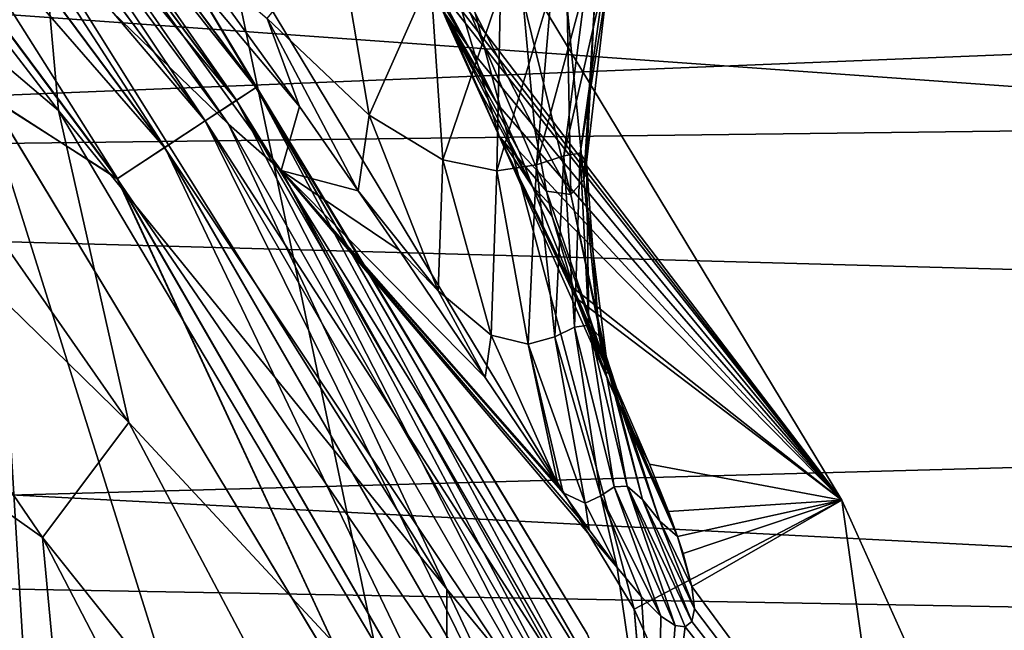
# Model space of a CAD drawing. Header units: millimetres. Extents: x -100 to 100, y -64 to 136.
# Tile 513 of 530: x 11.05 to 13.15, y 74.44 to 75.75. Entities that reach past the tile are written whole.
import ezdxf

# ---------------------------------------------------------------- set-up
doc = ezdxf.new("R2010")
doc.units = ezdxf.units.MM
doc.header["$LTSCALE"] = 159.143519
for name, color, linetype in [('22', 7, 'CONTINUOUS'), ('230', 7, 'CONTINUOUS'), ('241', 7, 'CONTINUOUS'), ('242', 7, 'CONTINUOUS'), ('247', 7, 'CONTINUOUS'), ('255', 7, 'CONTINUOUS'), ('271', 7, 'CONTINUOUS'), ('275', 7, 'CONTINUOUS'), ('281', 7, 'CONTINUOUS'), ('374', 7, 'CONTINUOUS'), ('375', 7, 'CONTINUOUS'), ('381', 7, 'CONTINUOUS'), ('383', 7, 'CONTINUOUS'), ('397', 7, 'CONTINUOUS'), ('407', 7, 'CONTINUOUS'), ('412', 7, 'CONTINUOUS'), ('437', 7, 'CONTINUOUS')]:
    doc.layers.add(name, color=color, linetype=linetype)

msp = doc.modelspace()

# ---------------------------------------------------------------- linework, layer by layer
at = {"layer": '22', "color": 7, "linetype": 'CONTINUOUS', "true_color": 0x8c979c}
for points in [[(11.1364, 75.5524, -16.1953), (10.1466, 76.8376, -16.1953), (11.1052, 75.904, -15.8635), (11.1364, 75.5524, -16.1953)], [(10.1466, 76.8376, -16.1953), (11.1364, 75.5524, -16.1953), (10.3665, 76.2069, -16.4886), (10.1466, 76.8376, -16.1953)], [(11.4985, 75.5228, -15.5048), (11.1052, 75.904, -15.8635), (10.537, 76.8193, -15.5048), (11.4985, 75.5228, -15.5048)], [(11.4985, 75.5228, -15.5048), (10.537, 76.8193, -15.5048), (10.6425, 76.7565, -15.1345), (11.4985, 75.5228, -15.5048)], [(11.611, 75.4245, -15.1345), (11.4985, 75.5228, -15.5048), (10.6425, 76.7565, -15.1345), (11.611, 75.4245, -15.1345)], [(10.3665, 76.2069, -16.4886), (11.2865, 74.8871, -16.4886), (10.2287, 75.9213, -16.7331), (10.3665, 76.2069, -16.4886)], [(10.3665, 76.2069, -16.4886), (11.1364, 75.5524, -16.1953), (11.2865, 74.8871, -16.4886), (10.3665, 76.2069, -16.4886)], [(10.2287, 75.9213, -16.7331), (11.2865, 74.8871, -16.4886), (11.1021, 74.6419, -16.7331), (10.2287, 75.9213, -16.7331)], [(10.2287, 75.9213, -16.7331), (11.1021, 74.6419, -16.7331), (10.3932, 75.1444, -16.9201), (10.2287, 75.9213, -16.7331)], [(11.9641, 74.5314, -15.8635), (11.1364, 75.5524, -16.1953), (11.1052, 75.904, -15.8635), (11.9641, 74.5314, -15.8635)], [(11.9641, 74.5314, -15.8635), (11.1052, 75.904, -15.8635), (11.4985, 75.5228, -15.5048), (11.9641, 74.5314, -15.8635)], [(11.9642, 74.1575, -16.1953), (11.1364, 75.5524, -16.1953), (11.9641, 74.5314, -15.8635), (11.9642, 74.1575, -16.1953)], [(11.1364, 75.5524, -16.1953), (11.9642, 74.1575, -16.1953), (11.2865, 74.8871, -16.4886), (11.1364, 75.5524, -16.1953)], [(12.3014, 74.1225, -15.5048), (11.9641, 74.5314, -15.8635), (11.4985, 75.5228, -15.5048), (12.3014, 74.1225, -15.5048)], [(12.3014, 74.1225, -15.5048), (11.4985, 75.5228, -15.5048), (11.611, 75.4245, -15.1345), (12.3014, 74.1225, -15.5048)], [(12.4137, 73.9866, -15.1345), (12.3014, 74.1225, -15.5048), (11.611, 75.4245, -15.1345), (12.4137, 73.9866, -15.1345)], [(10.3932, 75.1444, -16.9201), (11.1021, 74.6419, -16.7331), (11.1764, 73.8439, -16.9201), (10.3932, 75.1444, -16.9201)], [(10.3932, 75.1444, -16.9201), (11.1764, 73.8439, -16.9201), (10.5054, 74.3154, -17.043), (10.3932, 75.1444, -16.9201)], [(11.2865, 74.8871, -16.4886), (12.0394, 73.4653, -16.4886), (11.1021, 74.6419, -16.7331), (11.2865, 74.8871, -16.4886)], [(11.2865, 74.8871, -16.4886), (11.9642, 74.1575, -16.1953), (12.0394, 73.4653, -16.4886), (11.2865, 74.8871, -16.4886)], [(11.1021, 74.6419, -16.7331), (12.0394, 73.4653, -16.4886), (11.8164, 73.2674, -16.7331), (11.1021, 74.6419, -16.7331)], [(11.1021, 74.6419, -16.7331), (11.8164, 73.2674, -16.7331), (11.1764, 73.8439, -16.9201), (11.1021, 74.6419, -16.7331)], [(12.6542, 73.0666, -15.8635), (11.9642, 74.1575, -16.1953), (11.9641, 74.5314, -15.8635), (12.6542, 73.0666, -15.8635)], [(12.6542, 73.0666, -15.8635), (11.9641, 74.5314, -15.8635), (12.3014, 74.1225, -15.5048), (12.6542, 73.0666, -15.8635)]]:
    msp.add_3dface(points, dxfattribs=at)
at = {"layer": '230', "color": 7, "linetype": 'CONTINUOUS', "true_color": 0x8c979c}
for points in [[(11.611, 75.4245, -15.1345), (10.6425, 76.7565, -15.1345), (11.6503, 75.5606, -8.8676), (11.611, 75.4245, -15.1345)], [(11.6503, 75.5606, -8.8676), (10.6425, 76.7565, -15.1345), (11.4084, 75.8962, -9.6955), (11.6503, 75.5606, -8.8676)], [(12.8066, 74.7213, 24.8415), (11.8479, 75.979, 14.3355), (11.9031, 76.2159, 24.8415), (12.8066, 74.7213, 24.8415)], [(11.9002, 75.889, 13.9551), (11.8479, 75.979, 14.3355), (12.8066, 74.7213, 24.8415), (11.9002, 75.889, 13.9551)], [(11.9366, 75.8247, 13.6602), (11.9002, 75.889, 13.9551), (12.8066, 74.7213, 24.8415), (11.9366, 75.8247, 13.6602)], [(12.0116, 75.6862, 12.9396), (11.9366, 75.8247, 13.6602), (12.8066, 74.7213, 24.8415), (12.0116, 75.6862, 12.9396)], [(12.0723, 75.566, 12.1716), (12.0116, 75.6862, 12.9396), (12.8066, 74.7213, 24.8415), (12.0723, 75.566, 12.1716)], [(12.1177, 75.4665, 11.3546), (12.0723, 75.566, 12.1716), (12.8066, 74.7213, 24.8415), (12.1177, 75.4665, 11.3546)], [(11.7755, 75.381, -8.3425), (11.611, 75.4245, -15.1345), (11.6503, 75.5606, -8.8676), (11.7755, 75.381, -8.3425)], [(12.1471, 75.3901, 10.4872), (12.1177, 75.4665, 11.3546), (12.8066, 74.7213, 24.8415), (12.1471, 75.3901, 10.4872)], [(12.4137, 73.9866, -15.1345), (11.611, 75.4245, -15.1345), (12.3275, 74.5776, -3.9417), (12.4137, 73.9866, -15.1345)], [(12.3275, 74.5776, -3.9417), (11.611, 75.4245, -15.1345), (12.268, 74.6579, -4.7844), (12.3275, 74.5776, -3.9417)], [(12.268, 74.6579, -4.7844), (11.611, 75.4245, -15.1345), (12.2122, 74.7372, -5.4213), (12.268, 74.6579, -4.7844)], [(12.2122, 74.7372, -5.4213), (11.611, 75.4245, -15.1345), (12.2014, 74.753, -5.5328), (12.2122, 74.7372, -5.4213)], [(12.2014, 74.753, -5.5328), (11.611, 75.4245, -15.1345), (12.0457, 74.9828, -6.8329), (12.2014, 74.753, -5.5328)], [(12.0457, 74.9828, -6.8329), (11.611, 75.4245, -15.1345), (11.8624, 75.2543, -7.9245), (12.0457, 74.9828, -6.8329)], [(11.8624, 75.2543, -7.9245), (11.611, 75.4245, -15.1345), (11.7755, 75.381, -8.3425), (11.8624, 75.2543, -7.9245)], [(12.2338, 75.1743, 8.3594), (12.1471, 75.3901, 10.4872), (12.8066, 74.7213, 24.8415), (12.2338, 75.1743, 8.3594)], [(12.2448, 75.1487, 8.161), (12.2338, 75.1743, 8.3594), (12.8066, 74.7213, 24.8415), (12.2448, 75.1487, 8.161)], [(12.3965, 74.7979, 5.7647), (12.2448, 75.1487, 8.161), (12.8066, 74.7213, 24.8415), (12.3965, 74.7979, 5.7647)], [(12.437, 74.6972, 5.0336), (12.3965, 74.7979, 5.7647), (12.8066, 74.7213, 24.8415), (12.437, 74.6972, 5.0336)], [(12.4562, 74.6439, 4.5496), (12.437, 74.6972, 5.0336), (12.8066, 74.7213, 24.8415), (12.4562, 74.6439, 4.5496)], [(12.4682, 74.6076, 4.1701), (12.4562, 74.6439, 4.5496), (12.8066, 74.7213, 24.8415), (12.4682, 74.6076, 4.1701)], [(12.4868, 74.5373, 3.2133), (12.4682, 74.6076, 4.1701), (12.8066, 74.7213, 24.8415), (12.4868, 74.5373, 3.2133)], [(13.5232, 73.129, 24.8415), (12.4868, 74.5373, 3.2133), (12.8066, 74.7213, 24.8415), (13.5232, 73.129, 24.8415)], [(12.3791, 74.5152, -2.9832), (12.4137, 73.9866, -15.1345), (12.3275, 74.5776, -3.9417), (12.3791, 74.5152, -2.9832)], [(12.4922, 74.4897, 2.2056), (12.4868, 74.5373, 3.2133), (13.5232, 73.129, 24.8415), (12.4922, 74.4897, 2.2056)], [(12.4205, 74.4739, -1.9535), (12.4137, 73.9866, -15.1345), (12.3791, 74.5152, -2.9832), (12.4205, 74.4739, -1.9535)], [(12.4865, 74.4627, 1.1787), (12.4922, 74.4897, 2.2056), (13.5232, 73.129, 24.8415), (12.4865, 74.4627, 1.1787)], [(12.4512, 74.4538, -0.9011), (12.4137, 73.9866, -15.1345), (12.4205, 74.4739, -1.9535), (12.4512, 74.4538, -0.9011)], [(12.4725, 74.4514, 0.1431), (12.4137, 73.9866, -15.1345), (12.4512, 74.4538, -0.9011), (12.4725, 74.4514, 0.1431)], [(12.4725, 74.4514, 0.1431), (12.4865, 74.4627, 1.1787), (13.5232, 73.129, 24.8415), (12.4725, 74.4514, 0.1431)], [(12.4137, 73.9866, -15.1345), (12.4725, 74.4514, 0.1431), (13.5232, 73.129, 24.8415), (12.4137, 73.9866, -15.1345)]]:
    msp.add_3dface(points, dxfattribs=at)
at = {"layer": '241', "color": 7, "linetype": 'CONTINUOUS', "true_color": 0x8c979c}
for points in [[(12.0756, 75.4975, 8.0745), (11.9603, 75.8868, 7.9945), (11.9334, 75.8181, 10.4395), (12.0756, 75.4975, 8.0745)], [(11.9603, 75.8868, 7.9945), (12.0756, 75.4975, 8.0745), (12.1765, 75.3801, 5.6346), (11.9603, 75.8868, 7.9945)], [(12.1266, 75.7913, 5.5427), (11.9603, 75.8868, 7.9945), (12.1517, 75.5119, 5.6051), (12.1266, 75.7913, 5.5427)], [(12.1517, 75.5119, 5.6051), (11.9603, 75.8868, 7.9945), (12.1765, 75.3801, 5.6346), (12.1517, 75.5119, 5.6051)], [(11.9644, 75.7432, 10.4484), (12.0756, 75.4975, 8.0745), (11.9334, 75.8181, 10.4395), (11.9644, 75.7432, 10.4484)], [(12.0311, 75.5997, 10.4649), (12.0756, 75.4975, 8.0745), (11.9644, 75.7432, 10.4484), (12.0311, 75.5997, 10.4649)], [(12.1471, 75.3901, 10.4872), (12.0756, 75.4975, 8.0745), (12.0311, 75.5997, 10.4649), (12.1471, 75.3901, 10.4872)], [(12.1471, 75.3901, 10.4872), (12.2338, 75.1743, 8.3594), (12.0756, 75.4975, 8.0745), (12.1471, 75.3901, 10.4872)], [(12.2338, 75.1743, 8.3594), (12.2448, 75.1487, 8.161), (12.0756, 75.4975, 8.0745), (12.2338, 75.1743, 8.3594)], [(12.0756, 75.4975, 8.0745), (12.2448, 75.1487, 8.161), (12.3, 74.9954, 5.7205), (12.0756, 75.4975, 8.0745)], [(12.1765, 75.3801, 5.6346), (12.0756, 75.4975, 8.0745), (12.189, 75.3264, 5.6465), (12.1765, 75.3801, 5.6346)], [(12.189, 75.3264, 5.6465), (12.0756, 75.4975, 8.0745), (12.2426, 75.1446, 5.6872), (12.189, 75.3264, 5.6465)], [(12.2426, 75.1446, 5.6872), (12.0756, 75.4975, 8.0745), (12.3, 74.9954, 5.7205), (12.2426, 75.1446, 5.6872)], [(12.2448, 75.1487, 8.161), (12.3965, 74.7979, 5.7647), (12.3119, 74.968, 5.7266), (12.2448, 75.1487, 8.161)], [(12.3, 74.9954, 5.7205), (12.2448, 75.1487, 8.161), (12.3119, 74.968, 5.7266), (12.3, 74.9954, 5.7205)]]:
    msp.add_3dface(points, dxfattribs=at)
at = {"layer": '242', "color": 7, "linetype": 'CONTINUOUS', "true_color": 0x8c979c}
for points in [[(11.7986, 75.5423, -6.9577), (11.5815, 75.7485, -8.3522), (11.7329, 75.9312, -6.8677), (11.7986, 75.5423, -6.9577)], [(11.9294, 75.8369, -5.5097), (11.7986, 75.5423, -6.9577), (11.7329, 75.9312, -6.8677), (11.9294, 75.8369, -5.5097)], [(11.6503, 75.5606, -8.8676), (11.4084, 75.8962, -9.6955), (11.5815, 75.7485, -8.3522), (11.6503, 75.5606, -8.8676)], [(11.9556, 75.4467, -5.5596), (11.7986, 75.5423, -6.9577), (11.9294, 75.8369, -5.5097), (11.9556, 75.4467, -5.5596)], [(12.0786, 75.8089, -4.1436), (11.9556, 75.4467, -5.5596), (11.9294, 75.8369, -5.5097), (12.0786, 75.8089, -4.1436)], [(12.2139, 75.4556, -1.3815), (12.1554, 75.4366, -2.7734), (12.2621, 75.8292, -1.3903), (12.2139, 75.4556, -1.3815)], [(12.2621, 75.8292, -1.3903), (12.1554, 75.4366, -2.7734), (12.1884, 75.8151, -2.7703), (12.2621, 75.8292, -1.3903)], [(12.2486, 75.461, 0.014), (12.2139, 75.4556, -1.3815), (12.3007, 75.8334, -0.003), (12.2486, 75.461, 0.014)], [(12.3007, 75.8334, -0.003), (12.2139, 75.4556, -1.3815), (12.2621, 75.8292, -1.3903), (12.3007, 75.8334, -0.003)], [(12.3062, 75.8188, 1.3885), (12.2486, 75.461, 0.014), (12.3007, 75.8334, -0.003), (12.3062, 75.8188, 1.3885)], [(12.2624, 75.4416, 1.4138), (12.2486, 75.461, 0.014), (12.3062, 75.8188, 1.3885), (12.2624, 75.4416, 1.4138)], [(12.2798, 75.7918, 2.7768), (12.2624, 75.4416, 1.4138), (12.3062, 75.8188, 1.3885), (12.2798, 75.7918, 2.7768)], [(12.071, 75.4236, -4.1652), (11.9556, 75.4467, -5.5596), (12.0786, 75.8089, -4.1436), (12.071, 75.4236, -4.1652)], [(12.1554, 75.4366, -2.7734), (12.071, 75.4236, -4.1652), (12.1884, 75.8151, -2.7703), (12.1554, 75.4366, -2.7734)], [(12.1884, 75.8151, -2.7703), (12.071, 75.4236, -4.1652), (12.0786, 75.8089, -4.1436), (12.1884, 75.8151, -2.7703)], [(12.1266, 75.7913, 5.5427), (12.1517, 75.5119, 5.6051), (12.229, 75.3729, 4.2193), (12.1266, 75.7913, 5.5427)], [(12.1266, 75.7913, 5.5427), (12.229, 75.3729, 4.2193), (12.221, 75.7728, 4.1608), (12.1266, 75.7913, 5.5427)], [(12.221, 75.7728, 4.1608), (12.2562, 75.4046, 2.8146), (12.2798, 75.7918, 2.7768), (12.221, 75.7728, 4.1608)], [(12.2562, 75.4046, 2.8146), (12.2624, 75.4416, 1.4138), (12.2798, 75.7918, 2.7768), (12.2562, 75.4046, 2.8146)], [(12.229, 75.3729, 4.2193), (12.2562, 75.4046, 2.8146), (12.221, 75.7728, 4.1608), (12.229, 75.3729, 4.2193)], [(11.7755, 75.381, -8.3425), (11.6503, 75.5606, -8.8676), (11.5815, 75.7485, -8.3522), (11.7755, 75.381, -8.3425)], [(11.7755, 75.381, -8.3425), (11.5815, 75.7485, -8.3522), (11.7986, 75.5423, -6.9577), (11.7755, 75.381, -8.3425)], [(11.7755, 75.381, -8.3425), (11.7986, 75.5423, -6.9577), (11.946, 75.1674, -6.9027), (11.7755, 75.381, -8.3425)], [(11.7986, 75.5423, -6.9577), (11.9556, 75.4467, -5.5596), (11.946, 75.1674, -6.9027), (11.7986, 75.5423, -6.9577)], [(12.1517, 75.5119, 5.6051), (12.1765, 75.3801, 5.6346), (12.229, 75.3729, 4.2193), (12.1517, 75.5119, 5.6051)], [(12.2139, 75.4556, -1.3815), (12.2486, 75.461, 0.014), (12.2368, 75.0903, -1.2962), (12.2139, 75.4556, -1.3815)], [(12.2368, 75.0903, -1.2962), (12.2486, 75.461, 0.014), (12.267, 75.0947, 0.092), (12.2368, 75.0903, -1.2962)], [(12.2486, 75.461, 0.014), (12.2624, 75.4416, 1.4138), (12.267, 75.0947, 0.092), (12.2486, 75.461, 0.014)], [(11.946, 75.1674, -6.9027), (11.9556, 75.4467, -5.5596), (12.0589, 75.0734, -5.483), (11.946, 75.1674, -6.9027)], [(11.9556, 75.4467, -5.5596), (12.071, 75.4236, -4.1652), (12.0589, 75.0734, -5.483), (11.9556, 75.4467, -5.5596)], [(12.1554, 75.4366, -2.7734), (12.2139, 75.4556, -1.3815), (12.1948, 75.0699, -2.684), (12.1554, 75.4366, -2.7734)], [(12.1948, 75.0699, -2.684), (12.2139, 75.4556, -1.3815), (12.2368, 75.0903, -1.2962), (12.1948, 75.0699, -2.684)], [(12.2624, 75.4416, 1.4138), (12.2562, 75.4046, 2.8146), (12.2891, 75.0714, 1.4838), (12.2624, 75.4416, 1.4138)], [(12.267, 75.0947, 0.092), (12.2624, 75.4416, 1.4138), (12.2891, 75.0714, 1.4838), (12.267, 75.0947, 0.092)], [(12.0589, 75.0734, -5.483), (12.071, 75.4236, -4.1652), (12.1377, 75.0538, -4.0779), (12.0589, 75.0734, -5.483)], [(12.071, 75.4236, -4.1652), (12.1554, 75.4366, -2.7734), (12.1377, 75.0538, -4.0779), (12.071, 75.4236, -4.1652)], [(12.1377, 75.0538, -4.0779), (12.1554, 75.4366, -2.7734), (12.1948, 75.0699, -2.684), (12.1377, 75.0538, -4.0779)], [(12.2562, 75.4046, 2.8146), (12.229, 75.3729, 4.2193), (12.3039, 75.0286, 2.8807), (12.2562, 75.4046, 2.8146)], [(12.2891, 75.0714, 1.4838), (12.2562, 75.4046, 2.8146), (12.3039, 75.0286, 2.8807), (12.2891, 75.0714, 1.4838)], [(11.8624, 75.2543, -7.9245), (11.7755, 75.381, -8.3425), (11.946, 75.1674, -6.9027), (11.8624, 75.2543, -7.9245)], [(12.1765, 75.3801, 5.6346), (12.189, 75.3264, 5.6465), (12.3095, 74.9912, 4.2898), (12.1765, 75.3801, 5.6346)], [(12.229, 75.3729, 4.2193), (12.1765, 75.3801, 5.6346), (12.3095, 74.9912, 4.2898), (12.229, 75.3729, 4.2193)], [(12.3039, 75.0286, 2.8807), (12.229, 75.3729, 4.2193), (12.3095, 74.9912, 4.2898), (12.3039, 75.0286, 2.8807)], [(12.189, 75.3264, 5.6465), (12.2426, 75.1446, 5.6872), (12.3095, 74.9912, 4.2898), (12.189, 75.3264, 5.6465)], [(12.0457, 74.9828, -6.8329), (11.8624, 75.2543, -7.9245), (11.946, 75.1674, -6.9027), (12.0457, 74.9828, -6.8329)], [(12.0457, 74.9828, -6.8329), (11.946, 75.1674, -6.9027), (12.0589, 75.0734, -5.483), (12.0457, 74.9828, -6.8329)], [(12.2426, 75.1446, 5.6872), (12.3, 74.9954, 5.7205), (12.3095, 74.9912, 4.2898), (12.2426, 75.1446, 5.6872)], [(12.1948, 75.0699, -2.684), (12.2368, 75.0903, -1.2962), (12.293, 74.7307, -2.556), (12.1948, 75.0699, -2.684)], [(12.2368, 75.0903, -1.2962), (12.267, 75.0947, 0.092), (12.3213, 74.7499, -1.1466), (12.2368, 75.0903, -1.2962)], [(12.293, 74.7307, -2.556), (12.2368, 75.0903, -1.2962), (12.3213, 74.7499, -1.1466), (12.293, 74.7307, -2.556)], [(12.267, 75.0947, 0.092), (12.2891, 75.0714, 1.4838), (12.3492, 74.7511, 0.26), (12.267, 75.0947, 0.092)], [(12.3213, 74.7499, -1.1466), (12.267, 75.0947, 0.092), (12.3492, 74.7511, 0.26), (12.3213, 74.7499, -1.1466)], [(12.2014, 74.753, -5.5328), (12.0457, 74.9828, -6.8329), (12.0589, 75.0734, -5.483), (12.2014, 74.753, -5.5328)], [(12.2014, 74.753, -5.5328), (12.0589, 75.0734, -5.483), (12.1377, 75.0538, -4.0779), (12.2014, 74.753, -5.5328)], [(12.1377, 75.0538, -4.0779), (12.1948, 75.0699, -2.684), (12.2595, 74.7151, -3.9765), (12.1377, 75.0538, -4.0779)], [(12.2595, 74.7151, -3.9765), (12.1948, 75.0699, -2.684), (12.293, 74.7307, -2.556), (12.2595, 74.7151, -3.9765)], [(12.2891, 75.0714, 1.4838), (12.3039, 75.0286, 2.8807), (12.3816, 74.7229, 1.6704), (12.2891, 75.0714, 1.4838)], [(12.3492, 74.7511, 0.26), (12.2891, 75.0714, 1.4838), (12.3816, 74.7229, 1.6704), (12.3492, 74.7511, 0.26)], [(12.2122, 74.7372, -5.4213), (12.2014, 74.753, -5.5328), (12.1377, 75.0538, -4.0779), (12.2122, 74.7372, -5.4213)], [(12.2122, 74.7372, -5.4213), (12.1377, 75.0538, -4.0779), (12.2595, 74.7151, -3.9765), (12.2122, 74.7372, -5.4213)], [(12.3039, 75.0286, 2.8807), (12.3095, 74.9912, 4.2898), (12.4186, 74.6769, 3.0911), (12.3039, 75.0286, 2.8807)], [(12.3816, 74.7229, 1.6704), (12.3039, 75.0286, 2.8807), (12.4186, 74.6769, 3.0911), (12.3816, 74.7229, 1.6704)], [(12.437, 74.6972, 5.0336), (12.4562, 74.6439, 4.5496), (12.3, 74.9954, 5.7205), (12.437, 74.6972, 5.0336)], [(12.437, 74.6972, 5.0336), (12.3, 74.9954, 5.7205), (12.3119, 74.968, 5.7266), (12.437, 74.6972, 5.0336)], [(12.3, 74.9954, 5.7205), (12.4562, 74.6439, 4.5496), (12.3095, 74.9912, 4.2898), (12.3, 74.9954, 5.7205)], [(12.3095, 74.9912, 4.2898), (12.4562, 74.6439, 4.5496), (12.4186, 74.6769, 3.0911), (12.3095, 74.9912, 4.2898)], [(12.3965, 74.7979, 5.7647), (12.437, 74.6972, 5.0336), (12.3119, 74.968, 5.7266), (12.3965, 74.7979, 5.7647)], [(12.4205, 74.4739, -1.9535), (12.293, 74.7307, -2.556), (12.3213, 74.7499, -1.1466), (12.4205, 74.4739, -1.9535)], [(12.4512, 74.4538, -0.9011), (12.3213, 74.7499, -1.1466), (12.3492, 74.7511, 0.26), (12.4512, 74.4538, -0.9011)], [(12.4512, 74.4538, -0.9011), (12.4205, 74.4739, -1.9535), (12.3213, 74.7499, -1.1466), (12.4512, 74.4538, -0.9011)], [(12.4865, 74.4627, 1.1787), (12.4725, 74.4514, 0.1431), (12.3492, 74.7511, 0.26), (12.4865, 74.4627, 1.1787)], [(12.4865, 74.4627, 1.1787), (12.3492, 74.7511, 0.26), (12.3816, 74.7229, 1.6704), (12.4865, 74.4627, 1.1787)], [(12.4725, 74.4514, 0.1431), (12.4512, 74.4538, -0.9011), (12.3492, 74.7511, 0.26), (12.4725, 74.4514, 0.1431)], [(12.268, 74.6579, -4.7844), (12.2122, 74.7372, -5.4213), (12.2595, 74.7151, -3.9765), (12.268, 74.6579, -4.7844)], [(12.3275, 74.5776, -3.9417), (12.2595, 74.7151, -3.9765), (12.293, 74.7307, -2.556), (12.3275, 74.5776, -3.9417)], [(12.4205, 74.4739, -1.9535), (12.3791, 74.5152, -2.9832), (12.293, 74.7307, -2.556), (12.4205, 74.4739, -1.9535)], [(12.3791, 74.5152, -2.9832), (12.3275, 74.5776, -3.9417), (12.293, 74.7307, -2.556), (12.3791, 74.5152, -2.9832)], [(12.3275, 74.5776, -3.9417), (12.268, 74.6579, -4.7844), (12.2595, 74.7151, -3.9765), (12.3275, 74.5776, -3.9417)], [(12.4922, 74.4897, 2.2056), (12.4865, 74.4627, 1.1787), (12.3816, 74.7229, 1.6704), (12.4922, 74.4897, 2.2056)], [(12.4922, 74.4897, 2.2056), (12.3816, 74.7229, 1.6704), (12.4186, 74.6769, 3.0911), (12.4922, 74.4897, 2.2056)], [(12.4562, 74.6439, 4.5496), (12.4868, 74.5373, 3.2133), (12.4186, 74.6769, 3.0911), (12.4562, 74.6439, 4.5496)], [(12.4868, 74.5373, 3.2133), (12.4922, 74.4897, 2.2056), (12.4186, 74.6769, 3.0911), (12.4868, 74.5373, 3.2133)], [(12.4562, 74.6439, 4.5496), (12.4682, 74.6076, 4.1701), (12.4868, 74.5373, 3.2133), (12.4562, 74.6439, 4.5496)]]:
    msp.add_3dface(points, dxfattribs=at)
at = {"layer": '247', "color": 7, "linetype": 'CONTINUOUS', "true_color": 0x8c979c}
for points in [[(11.9644, 75.7432, 10.4484), (11.9334, 75.8181, 10.4395), (11.8094, 76.1367, 11.3835), (11.9644, 75.7432, 10.4484)], [(11.9644, 75.7432, 10.4484), (11.8094, 76.1367, 11.3835), (11.9686, 75.7389, 11.313), (11.9644, 75.7432, 10.4484)], [(11.9686, 75.7389, 11.313), (11.8094, 76.1367, 11.3835), (11.9608, 75.7587, 12.1849), (11.9686, 75.7389, 11.313)], [(11.9366, 75.8247, 13.6602), (12.0116, 75.6862, 12.9396), (11.9391, 75.8067, 13.0642), (11.9366, 75.8247, 13.6602)], [(12.0116, 75.6862, 12.9396), (11.9608, 75.7587, 12.1849), (11.9391, 75.8067, 13.0642), (12.0116, 75.6862, 12.9396)], [(12.0116, 75.6862, 12.9396), (12.0723, 75.566, 12.1716), (11.9608, 75.7587, 12.1849), (12.0116, 75.6862, 12.9396)], [(12.0723, 75.566, 12.1716), (11.9686, 75.7389, 11.313), (11.9608, 75.7587, 12.1849), (12.0723, 75.566, 12.1716)], [(12.0311, 75.5997, 10.4649), (11.9644, 75.7432, 10.4484), (11.9686, 75.7389, 11.313), (12.0311, 75.5997, 10.4649)], [(12.0723, 75.566, 12.1716), (12.1177, 75.4665, 11.3546), (11.9686, 75.7389, 11.313), (12.0723, 75.566, 12.1716)], [(12.1177, 75.4665, 11.3546), (12.1471, 75.3901, 10.4872), (11.9686, 75.7389, 11.313), (12.1177, 75.4665, 11.3546)], [(12.1471, 75.3901, 10.4872), (12.0311, 75.5997, 10.4649), (11.9686, 75.7389, 11.313), (12.1471, 75.3901, 10.4872)]]:
    msp.add_3dface(points, dxfattribs=at)
at = {"layer": '255', "linetype": 'CONTINUOUS'}
for points in [[(12.7593, 69.9003, 25.7), (9.2597, 78.4514, 25.7), (8.0253, 78.0997, 25.7), (12.7593, 69.9003, 25.7)], [(10.4514, 77.2597, 25.7), (9.2597, 78.4514, 25.7), (12.7593, 69.9003, 25.7), (10.4514, 77.2597, 25.7)], [(11.4916, 75.9319, 25.7), (10.4514, 77.2597, 25.7), (12.7593, 69.9003, 25.7), (11.4916, 75.9319, 25.7)], [(12.3639, 74.4889, 25.7), (11.4916, 75.9319, 25.7), (12.7593, 69.9003, 25.7), (12.3639, 74.4889, 25.7)], [(13.0557, 72.9518, 25.7), (12.3639, 74.4889, 25.7), (12.8843, 68.6355, 25.7), (13.0557, 72.9518, 25.7)], [(12.8843, 68.6355, 25.7), (12.3639, 74.4889, 25.7), (12.7593, 69.9003, 25.7), (12.8843, 68.6355, 25.7)]]:
    msp.add_3dface(points, dxfattribs=at)
at = {"layer": '271', "linetype": 'CONTINUOUS'}
for points in [[(11.9031, 76.2159, 24.8415), (11.4916, 75.9319, 25.7), (12.3639, 74.4889, 25.7), (11.9031, 76.2159, 24.8415)], [(12.8066, 74.7213, 24.8415), (11.9031, 76.2159, 24.8415), (12.3639, 74.4889, 25.7), (12.8066, 74.7213, 24.8415)], [(12.8066, 74.7213, 24.8415), (12.3639, 74.4889, 25.7), (13.0557, 72.9518, 25.7), (12.8066, 74.7213, 24.8415)], [(13.5232, 73.129, 24.8415), (12.8066, 74.7213, 24.8415), (13.0557, 72.9518, 25.7), (13.5232, 73.129, 24.8415)]]:
    msp.add_3dface(points, dxfattribs=at)
at = {"layer": '275', "color": 7, "linetype": 'CONTINUOUS', "true_color": 0xffe664}
for points in [[(8.0253, 78.0997, 28.2), (12.7593, 66.0997, 28.2), (12.7593, 69.9003, 28.2), (8.0253, 78.0997, 28.2)], [(12.7593, 66.0997, 28.2), (8.0253, 78.0997, 28.2), (9.5626, 70.5624, 28.2), (12.7593, 66.0997, 28.2)]]:
    msp.add_3dface(points, dxfattribs=at)
at = {"layer": '281', "color": 7, "linetype": 'CONTINUOUS', "true_color": 0xffe664}
for points in [[(12.7593, 69.9003, 25.7), (8.0253, 78.0997, 25.7), (12.7593, 69.9003, 28.2), (12.7593, 69.9003, 25.7)], [(8.0253, 78.0997, 25.7), (8.0253, 78.0997, 28.2), (12.7593, 69.9003, 28.2), (8.0253, 78.0997, 25.7)]]:
    msp.add_3dface(points, dxfattribs=at)
at = {"layer": '374', "color": 7, "linetype": 'CONTINUOUS', "true_color": 0x323232}
for points in [[(11.3983, 75.8677, 47.2), (12.2636, 74.4364, 47.2), (11.3983, 75.8677, 46.2), (11.3983, 75.8677, 47.2)], [(11.3983, 75.8677, 46.2), (12.2636, 74.4364, 47.2), (12.2636, 74.4364, 46.2), (11.3983, 75.8677, 46.2)]]:
    msp.add_3dface(points, dxfattribs=at)
at = {"layer": '375', "color": 7, "linetype": 'CONTINUOUS', "true_color": 0x323232}
for points in [[(11.823, 74.2, 47.7), (10.9891, 75.5804, 47.7), (11.823, 61.8, 47.7), (11.823, 74.2, 47.7)], [(11.823, 61.8, 47.7), (10.9891, 75.5804, 47.7), (10.9891, 60.4196, 47.7), (11.823, 61.8, 47.7)]]:
    msp.add_3dface(points, dxfattribs=at)
at = {"layer": '381', "color": 7, "linetype": 'CONTINUOUS', "true_color": 0x323232}
for points in [[(10.5586, 76.8597, 47.4497), (11.5157, 75.574, 47.4497), (10.5968, 76.8917, 47.3289), (10.5586, 76.8597, 47.4497)], [(11.3983, 75.8677, 47.2), (10.5968, 76.8917, 47.3289), (11.5574, 75.6014, 47.3289), (11.3983, 75.8677, 47.2)], [(10.5968, 76.8917, 47.3289), (11.5157, 75.574, 47.4497), (11.5574, 75.6014, 47.3289), (10.5968, 76.8917, 47.3289)], [(10.4977, 76.8086, 47.5534), (11.4493, 75.5303, 47.5534), (10.5586, 76.8597, 47.4497), (10.4977, 76.8086, 47.5534)], [(10.5586, 76.8597, 47.4497), (11.4493, 75.5303, 47.5534), (11.5157, 75.574, 47.4497), (10.5586, 76.8597, 47.4497)], [(10.4183, 76.742, 47.6329), (11.3627, 75.4734, 47.6329), (10.4977, 76.8086, 47.5534), (10.4183, 76.742, 47.6329)], [(10.4977, 76.8086, 47.5534), (11.3627, 75.4734, 47.6329), (11.4493, 75.5303, 47.5534), (10.4977, 76.8086, 47.5534)], [(10.3258, 76.6644, 47.683), (11.2619, 75.4071, 47.683), (10.4183, 76.742, 47.6329), (10.3258, 76.6644, 47.683)], [(10.4183, 76.742, 47.6329), (11.2619, 75.4071, 47.683), (11.3627, 75.4734, 47.6329), (10.4183, 76.742, 47.6329)], [(10.3258, 76.6644, 47.683), (10.9891, 75.5804, 47.7), (11.2619, 75.4071, 47.683), (10.3258, 76.6644, 47.683)], [(12.2636, 74.4364, 47.2), (11.3983, 75.8677, 47.2), (11.5574, 75.6014, 47.3289), (12.2636, 74.4364, 47.2)], [(11.5157, 75.574, 47.4497), (12.3171, 74.1859, 47.4497), (11.5574, 75.6014, 47.3289), (11.5157, 75.574, 47.4497)], [(12.2636, 74.4364, 47.2), (11.5574, 75.6014, 47.3289), (12.3617, 74.2083, 47.3289), (12.2636, 74.4364, 47.2)], [(11.5574, 75.6014, 47.3289), (12.3171, 74.1859, 47.4497), (12.3617, 74.2083, 47.3289), (11.5574, 75.6014, 47.3289)], [(10.9891, 75.5804, 47.7), (11.823, 74.2, 47.7), (11.2619, 75.4071, 47.683), (10.9891, 75.5804, 47.7)], [(11.4493, 75.5303, 47.5534), (12.2461, 74.1502, 47.5534), (11.5157, 75.574, 47.4497), (11.4493, 75.5303, 47.5534)], [(11.5157, 75.574, 47.4497), (12.2461, 74.1502, 47.5534), (12.3171, 74.1859, 47.4497), (11.5157, 75.574, 47.4497)], [(11.3627, 75.4734, 47.6329), (12.1535, 74.1037, 47.6329), (11.4493, 75.5303, 47.5534), (11.3627, 75.4734, 47.6329)], [(11.4493, 75.5303, 47.5534), (12.1535, 74.1037, 47.6329), (12.2461, 74.1502, 47.5534), (11.4493, 75.5303, 47.5534)], [(11.2619, 75.4071, 47.683), (12.0456, 74.0495, 47.683), (11.3627, 75.4734, 47.6329), (11.2619, 75.4071, 47.683)], [(11.3627, 75.4734, 47.6329), (12.0456, 74.0495, 47.683), (12.1535, 74.1037, 47.6329), (11.3627, 75.4734, 47.6329)], [(11.2619, 75.4071, 47.683), (11.823, 74.2, 47.7), (12.0456, 74.0495, 47.683), (11.2619, 75.4071, 47.683)]]:
    msp.add_3dface(points, dxfattribs=at)
at = {"layer": '383', "color": 7, "linetype": 'CONTINUOUS', "true_color": 0x323232}
for points in [[(10.5967, 76.8917, 46.0706), (11.5573, 75.6013, 46.0706), (10.5584, 76.8595, 45.9499), (10.5967, 76.8917, 46.0706)], [(10.5967, 76.8917, 46.0706), (11.3983, 75.8677, 46.2), (11.5573, 75.6013, 46.0706), (10.5967, 76.8917, 46.0706)], [(10.5584, 76.8595, 45.9499), (11.5155, 75.5739, 45.9499), (10.4974, 76.8084, 45.8463), (10.5584, 76.8595, 45.9499)], [(10.5584, 76.8595, 45.9499), (11.5573, 75.6013, 46.0706), (11.5155, 75.5739, 45.9499), (10.5584, 76.8595, 45.9499)], [(10.4974, 76.8084, 45.8463), (11.449, 75.5301, 45.8463), (10.4179, 76.7417, 45.7668), (10.4974, 76.8084, 45.8463)], [(10.4974, 76.8084, 45.8463), (11.5155, 75.5739, 45.9499), (11.449, 75.5301, 45.8463), (10.4974, 76.8084, 45.8463)], [(10.3254, 76.6641, 45.7169), (10.4179, 76.7417, 45.7668), (11.3624, 75.4731, 45.7668), (10.3254, 76.6641, 45.7169)], [(10.4179, 76.7417, 45.7668), (11.449, 75.5301, 45.8463), (11.3624, 75.4731, 45.7668), (10.4179, 76.7417, 45.7668)], [(11.2615, 75.4068, 45.7169), (10.9868, 75.5836, 45.7), (10.3254, 76.6641, 45.7169), (11.2615, 75.4068, 45.7169)], [(11.2615, 75.4068, 45.7169), (10.3254, 76.6641, 45.7169), (11.3624, 75.4731, 45.7668), (11.2615, 75.4068, 45.7169)], [(11.3983, 75.8677, 46.2), (12.2636, 74.4364, 46.2), (11.5573, 75.6013, 46.0706), (11.3983, 75.8677, 46.2)], [(11.5573, 75.6013, 46.0706), (12.3616, 74.2082, 46.0706), (11.5155, 75.5739, 45.9499), (11.5573, 75.6013, 46.0706)], [(11.5573, 75.6013, 46.0706), (12.2636, 74.4364, 46.2), (12.3616, 74.2082, 46.0706), (11.5573, 75.6013, 46.0706)], [(11.8208, 74.2041, 45.7), (10.9868, 75.5836, 45.7), (11.2615, 75.4068, 45.7169), (11.8208, 74.2041, 45.7)], [(11.5155, 75.5739, 45.9499), (12.3169, 74.1858, 45.9499), (11.449, 75.5301, 45.8463), (11.5155, 75.5739, 45.9499)], [(11.5155, 75.5739, 45.9499), (12.3616, 74.2082, 46.0706), (12.3169, 74.1858, 45.9499), (11.5155, 75.5739, 45.9499)], [(11.449, 75.5301, 45.8463), (12.2458, 74.1501, 45.8463), (11.3624, 75.4731, 45.7668), (11.449, 75.5301, 45.8463)], [(11.449, 75.5301, 45.8463), (12.3169, 74.1858, 45.9499), (12.2458, 74.1501, 45.8463), (11.449, 75.5301, 45.8463)], [(11.2615, 75.4068, 45.7169), (11.3624, 75.4731, 45.7668), (12.1531, 74.1035, 45.7668), (11.2615, 75.4068, 45.7169)], [(11.3624, 75.4731, 45.7668), (12.2458, 74.1501, 45.8463), (12.1531, 74.1035, 45.7668), (11.3624, 75.4731, 45.7668)], [(12.0452, 74.0493, 45.7169), (11.8208, 74.2041, 45.7), (11.2615, 75.4068, 45.7169), (12.0452, 74.0493, 45.7169)], [(12.0452, 74.0493, 45.7169), (11.2615, 75.4068, 45.7169), (12.1531, 74.1035, 45.7668), (12.0452, 74.0493, 45.7169)]]:
    msp.add_3dface(points, dxfattribs=at)
at = {"layer": '397', "color": 7, "linetype": 'CONTINUOUS', "true_color": 0xaaaaaa}
for points in [[(9.9926, 76.8527, 45.7), (10.9868, 75.5836, 45.7), (89.1978, 78.7505, 45.7), (9.9926, 76.8527, 45.7)], [(10.9868, 75.5836, 45.7), (11.8208, 74.2041, 45.7), (89.1978, 78.7505, 45.7), (10.9868, 75.5836, 45.7)], [(89.1978, 78.7505, 45.7), (11.8208, 74.2041, 45.7), (91.4659, 73.6814, 45.7), (89.1978, 78.7505, 45.7)]]:
    msp.add_3dface(points, dxfattribs=at)
at = {"layer": '407', "color": 7, "linetype": 'CONTINUOUS'}
for points in [[(87.8445, 78.1035, 36.7), (90.0783, 73.1116, 36.7), (0, 77.35, 36.7), (87.8445, 78.1035, 36.7)], [(0, 77.35, 36.7), (90.0783, 73.1116, 36.7), (1.2204, 77.27, 36.7), (0, 77.35, 36.7)], [(1.2204, 77.27, 36.7), (90.0783, 73.1116, 36.7), (2.42, 77.0314, 36.7), (1.2204, 77.27, 36.7)], [(2.42, 77.0314, 36.7), (90.0783, 73.1116, 36.7), (3.5781, 76.6383, 36.7), (2.42, 77.0314, 36.7)], [(3.5781, 76.6383, 36.7), (90.0783, 73.1116, 36.7), (4.675, 76.0973, 36.7), (3.5781, 76.6383, 36.7)], [(4.675, 76.0973, 36.7), (90.0783, 73.1116, 36.7), (5.6919, 75.4178, 36.7), (4.675, 76.0973, 36.7)], [(5.6919, 75.4178, 36.7), (90.0783, 73.1116, 36.7), (6.6114, 74.6115, 36.7), (5.6919, 75.4178, 36.7)], [(6.6114, 74.6115, 36.7), (90.0783, 73.1116, 36.7), (7.4179, 73.6919, 36.7), (6.6114, 74.6115, 36.7)]]:
    msp.add_3dface(points, dxfattribs=at)
at = {"layer": '412', "linetype": 'CONTINUOUS'}
for points in [[(4.675, 76.0973, 36.7427), (5.6919, 75.4178, 36.7427), (60.2815, 76.0789, 36.7427), (4.675, 76.0973, 36.7427)], [(5.6919, 75.4178, 36.7427), (6.6114, 74.6115, 36.7427), (60.2815, 76.0789, 36.7427), (5.6919, 75.4178, 36.7427)], [(6.6114, 74.6115, 36.7427), (7.4179, 73.6919, 36.7427), (60.2815, 76.0789, 36.7427), (6.6114, 74.6115, 36.7427)], [(7.4179, 73.6919, 36.7427), (8.0973, 72.675, 36.7427), (60.2815, 76.0789, 36.7427), (7.4179, 73.6919, 36.7427)], [(8.0973, 72.675, 36.7427), (62.7868, 72.05, 36.7427), (60.2815, 76.0789, 36.7427), (8.0973, 72.675, 36.7427)]]:
    msp.add_3dface(points, dxfattribs=at)
at = {"layer": '437', "color": 7, "linetype": 'CONTINUOUS', "true_color": 0xaaaaaa}
for points in [[(8.456, 75.9407, 44.7), (60.2815, 76.0789, 44.7), (62.7868, 72.05, 44.7), (8.456, 75.9407, 44.7)], [(9.3846, 74.8183, 44.7), (8.456, 75.9407, 44.7), (62.7868, 72.05, 44.7), (9.3846, 74.8183, 44.7)], [(10.1651, 73.5884, 44.7), (9.3846, 74.8183, 44.7), (62.7868, 72.05, 44.7), (10.1651, 73.5884, 44.7)]]:
    msp.add_3dface(points, dxfattribs=at)

doc.saveas('drawing.dxf')
